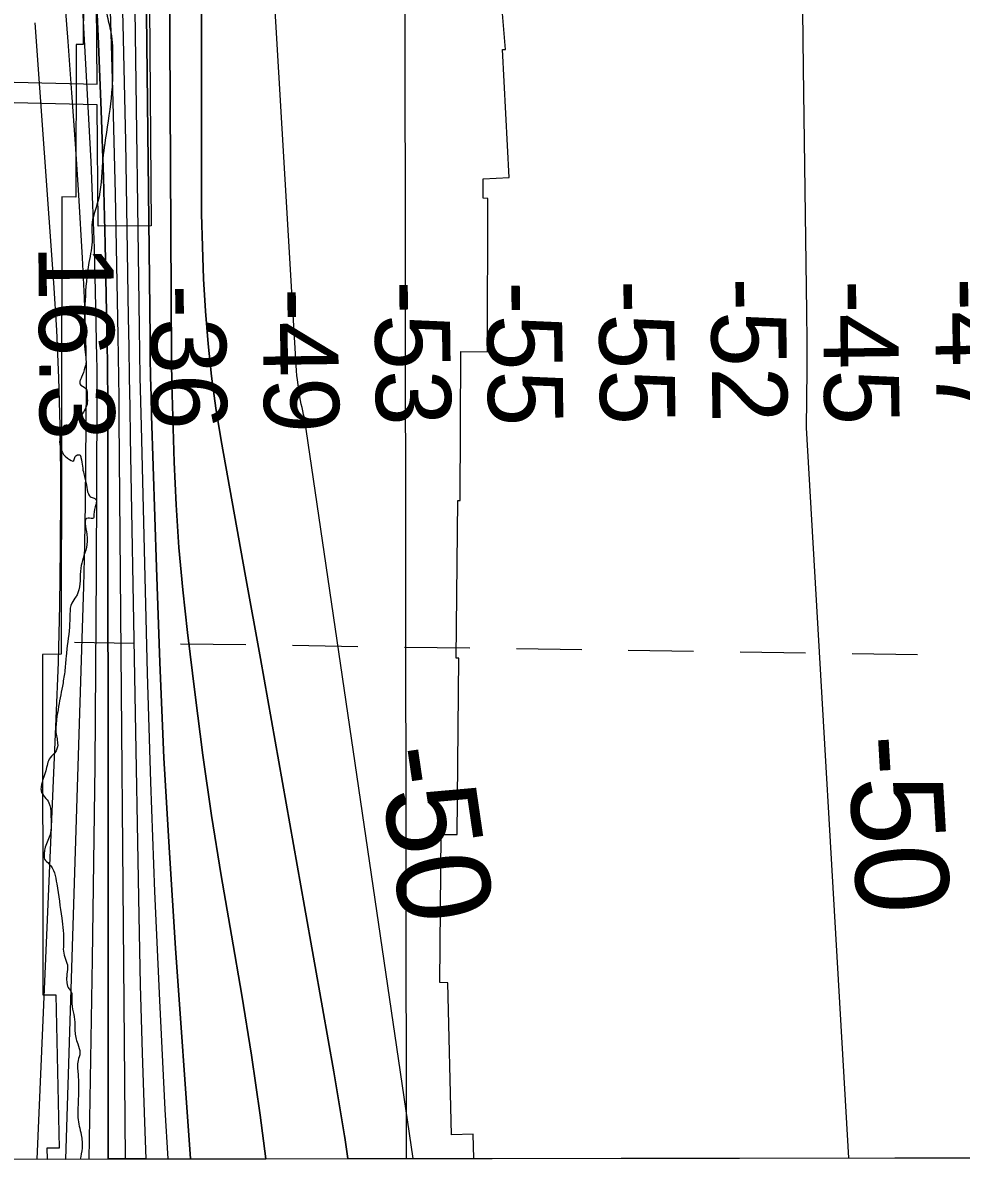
# Model space of a CAD drawing. Extents: x 3313447 to 3351316, y 703786 to 729172.
# Drawn here: x 3322505 to 3323342, y 709166 to 710187 of the extents above; entities that cross this region are included whole.
import ezdxf

# ---------------------------------------------------------------- set-up
doc = ezdxf.new("R2010")
doc.units = 0
for name, color, linetype in [('V-CHAN-DOCK', 7, 'Continuous'), ('V-GRID-FRAM', 7, 'Continuous'), ('V-GRID-MAJR', 7, 'Continuous'), ('V-RIVR-EDGE', 7, 'Continuous'), ('V-RIVR-FERY', 7, 'Continuous'), ('V-RIVR-RANG', 7, 'Continuous'), ('V-RRAP-RVMT', 7, 'Continuous'), ('V-TOPO-DPTH', 7, 'Continuous'), ('V-TOPO-MAJR', 7, 'Continuous'), ('V-TOPO-MAJR-IDEN', 7, 'Continuous'), ('V-TOPO-MINR', 7, 'Continuous'), ('V-TOPO-WATR', 7, 'Continuous')]:
    doc.layers.add(name, color=color, linetype=linetype)

msp = doc.modelspace()

# ---------------------------------------------------------------- linework, layer by layer
at = {"layer": 'V-CHAN-DOCK'}
for points in [[(3322571.2, 710132), (3322570.4, 710240.7), (3322617.5, 710241), (3322619.3, 710005.4), (3322572.2, 710005.1), (3322571.3, 710113.4)], [(3322571.3, 710113.4), (3322484.5, 710115.6), (3322485, 710134.1), (3322571.2, 710132)]]:
    msp.add_lwpolyline(points, dxfattribs=at)
at = {"layer": 'V-GRID-FRAM'}
msp.add_lwpolyline([(3317576.9, 727351), (3317595.4, 709166), (3349105.8, 709211.8), (3349071.4, 727396.8), (3317576.9, 727351)], dxfattribs=at)
at = {"layer": 'V-GRID-MAJR'}
msp.add_line((3322847.1, 709173.6), (3322840.1, 715233.4), dxfattribs=at)
at = {"layer": 'V-RIVR-EDGE'}
msp.add_spline([(3322643.7, 716984.5), (3322636.1, 716933.5), (3322631.9, 716909.5), (3322629.3, 716870.9), (3322628.4, 716835.7), (3322627.5, 716786.4), (3322628.6, 716736.2), (3322628.6, 716724.2), (3322626, 716708.5), (3322622.2, 716680.3), (3322617.6, 716634.3), (3322608, 716602), (3322599.2, 716569.3), (3322596.2, 716555.6), (3322595.8, 716550.6), (3322595.8, 716542.7), (3322594.5, 716533.2), (3322590.4, 716521.6), (3322585.3, 716508), (3322582, 716499.7), (3322581.6, 716494.3), (3322583.2, 716478.5), (3322590.2, 716444.1), (3322589.7, 716413.9), (3322582.1, 716382), (3322577.1, 716347.2), (3322574.1, 716312.3), (3322571.5, 716275), (3322569.8, 716248.9), (3322570.6, 716243.5), (3322574.3, 716237.3), (3322573.9, 716219.9), (3322573.8, 716179.3), (3322572, 716159.4), (3322566.6, 716132.1), (3322554.5, 716105.6), (3322548.7, 716091.1), (3322544.5, 716080.7), (3322544.9, 716065.4), (3322544.7, 716014), (3322544.6, 715948.9), (3322545.7, 715900.8), (3322548.9, 715852.7), (3322551.7, 715807.1), (3322550.8, 715774), (3322547.4, 715755.3), (3322545.3, 715743.7), (3322544.4, 715722.2), (3322546, 715694.8), (3322541.8, 715671.2), (3322531, 715647.2), (3322528.9, 715640.6), (3322524.7, 715625.3), (3322524.3, 715602.9), (3322523.3, 715565.6), (3322518.7, 715535.3), (3322511.6, 715513.4), (3322507.9, 715508.8), (3322504.1, 715497.6), (3322503.6, 715482.3), (3322503.2, 715462.8), (3322502.3, 715450.4), (3322499.4, 715441.7), (3322493.2, 715430.9), (3322486.5, 715420.2), (3322484.8, 715406.9), (3322481.8, 715385), (3322482.6, 715372.5), (3322489.2, 715355.5), (3322492.9, 715331.9), (3322491.6, 715300.8), (3322482, 715272.2), (3322476.6, 715259.8), (3322472.8, 715251.1), (3322466.9, 715214.6), (3322456.4, 715151.2), (3322449.7, 715113.1), (3322445.9, 715099.1), (3322436.8, 715086.6), (3322429.7, 715074.6), (3322427.6, 715065.5), (3322427.6, 715058.1), (3322429.2, 715041.1), (3322428.3, 715028.6), (3322422.9, 715002.5), (3322418.7, 714978.9), (3322417.4, 714970.2), (3322417.8, 714959), (3322421.1, 714939.1), (3322421, 714931.2), (3322421.9, 714926.7), (3322426, 714921.3), (3322429.7, 714916.3), (3322434.7, 714908.4), (3322435.9, 714897.2), (3322436.2, 714872.4), (3322432.4, 714840.4), (3322431.2, 714830.9), (3322424.9, 714821.4), (3322422.4, 714816.8), (3322420.3, 714808.6), (3322419.8, 714783.7), (3322421.1, 714775.4), (3322427.2, 714757.1), (3322428.1, 714750.9), (3322425.5, 714742.6), (3322423, 714727.3), (3322423, 714718.2), (3322422.6, 714712.8), (3322425, 714697.5), (3322426.6, 714684.6), (3322426.2, 714679.6), (3322422.9, 714675.5), (3322420, 714663.9), (3322419.1, 714632.8), (3322417.7, 714574.4), (3322418, 714549.1), (3322419.1, 714497.7), (3322417.4, 714479.5), (3322414.1, 714470.4), (3322408.7, 714468.7), (3322399.2, 714467.1), (3322390, 714461.3), (3322386.3, 714450.9), (3322390.4, 714423.6), (3322398.1, 714386.7), (3322387.6, 714320.4), (3322380, 714262), (3322376.2, 714215.5), (3322376.9, 714193.6), (3322378.1, 714148.8), (3322376.7, 714111.1), (3322374.1, 714064.7), (3322367.8, 714012.5), (3322364.8, 713988), (3322362.7, 713949.9), (3322361.8, 713923.8), (3322365.3, 713838), (3322366, 713793.2), (3322365.1, 713774.1), (3322364.7, 713767.9), (3322367.2, 713758.8), (3322371.3, 713746.8), (3322372.9, 713722.7), (3322370.7, 713687.9), (3322368.2, 713682.1), (3322356.6, 713672.6), (3322343.7, 713666.8), (3322340.8, 713664), (3322339.1, 713659.8), (3322339.7, 713563.2), (3322334.5, 713439.7), (3322331.7, 713335.3), (3322336.5, 713251.6), (3322334.3, 713211.8), (3322338.7, 713147.5), (3322342, 713123.5), (3322344.8, 713092.4), (3322346.4, 713066.7), (3322347.1, 713029.8), (3322348.2, 712975.9), (3322349.8, 712959.3), (3322353.6, 712955.2), (3322354.8, 712951), (3322356.8, 712928.2), (3322360.4, 712885.1), (3322362.4, 712858.6), (3322361.2, 712844.5), (3322356.2, 712835.8), (3322346.6, 712830.8), (3322342.1, 712830.8), (3322336.3, 712829.2), (3322333.3, 712823.8), (3322332.8, 712782.8), (3322333.5, 712723.9), (3322335.9, 712672.5), (3322340.2, 712596.2), (3322343.8, 712527.8), (3322348.2, 712460.3), (3322351, 712408.5), (3322365.1, 712267.9), (3322367.1, 712236.4), (3322366.7, 712214.4), (3322362.5, 712195), (3322352.4, 712158.5), (3322339, 712111.7), (3322335.7, 712097.6), (3322335.3, 712089.8), (3322335.2, 712081.1), (3322341, 712066.1), (3322354.5, 712007.2), (3322364, 711963.3), (3322371.3, 711919.7), (3322379, 711854.2), (3322386.8, 711802.4), (3322390, 711760.1), (3322391, 711668.9), (3322387.6, 711627.9), (3322384.6, 711608), (3322381.6, 711568.2), (3322378.3, 711547.5), (3322372, 711530.9), (3322369.5, 711519.3), (3322368.6, 711504.4), (3322371.9, 711483.7), (3322383.4, 711448.4), (3322398.7, 711411.5), (3322413.5, 711361.3), (3322426.2, 711317.3), (3322438.9, 711276.7), (3322465.3, 711204.1), (3322489.2, 711136.5), (3322500.3, 711109.5), (3322506.1, 711092.5), (3322508.5, 711069.7), (3322510.5, 711035.7), (3322509.5, 710991.8), (3322507.4, 710958.2), (3322504.4, 710931.3), (3322503.9, 710886.5), (3322505.5, 710856.2), (3322506.6, 710810.6), (3322523.5, 710759.6), (3322543.6, 710700.3), (3322548.9, 710672.1), (3322550.1, 710641), (3322548.4, 710603.3), (3322545.8, 710581.3), (3322539.6, 710563.1), (3322537.9, 710556.5), (3322537, 710552.3), (3322537, 710544.1), (3322538.7, 710536.6), (3322543.6, 710529.5), (3322550.3, 710531.6), (3322552.7, 710530.8), (3322553.6, 710527.9), (3322552.7, 710522.5), (3322549.4, 710516.7), (3322538.6, 710501.4), (3322522.8, 710482.8), (3322511.5, 710465.4), (3322496.6, 710440.1), (3322492.8, 710428.9), (3322491.1, 710417.8), (3322491.1, 710407), (3322491.1, 710402), (3322489, 710397.5), (3322486.5, 710391.2), (3322488.1, 710387.1), (3322492.3, 710381.3), (3322501, 710371.7), (3322505.5, 710361.8), (3322509.2, 710353.1), (3322513.3, 710347.7), (3322522, 710343.1), (3322528.7, 710343.1), (3322533.6, 710342.6), (3322536.9, 710339.3), (3322543.6, 710335.1), (3322544.4, 710328.9), (3322548.1, 710327.3), (3322557.6, 710328.9), (3322561.4, 710328.9), (3322563.8, 710322.7), (3322565, 710310.6), (3322563.4, 710307.3), (3322558.4, 710303.2), (3322555.1, 710299.9), (3322555.9, 710294.1), (3322562.9, 710282), (3322564.1, 710275.4), (3322563.7, 710269.2), (3322565.3, 710259.7), (3322569, 710248), (3322568.2, 710245.1), (3322568.2, 710241.4), (3322569, 710238.1), (3322571.5, 710231.5), (3322569.8, 710224.4), (3322571.5, 710220.3), (3322576.8, 710209.1), (3322579.7, 710194.5), (3322583.4, 710178), (3322585, 710153.9), (3322584.5, 710129.5), (3322579.4, 710088.9), (3322576, 710062.3), (3322571.8, 710027.1), (3322566.4, 710006), (3322566.8, 709994), (3322563.8, 709972.8), (3322560.4, 709938.9), (3322559.5, 709911.1), (3322560.7, 709890.4), (3322561.1, 709882.5), (3322560.3, 709879.2), (3322557.3, 709870.5), (3322556.1, 709867.6), (3322555.7, 709864.7), (3322561, 709860.5), (3322562.3, 709853.5), (3322562.2, 709846.4), (3322559.7, 709840.6), (3322552.3, 709830.7), (3322547.7, 709827.4), (3322543.5, 709827.8), (3322538.5, 709819.1), (3322537.7, 709812.9), (3322539.3, 709805), (3322544.7, 709798.4), (3322550.5, 709796.3), (3322550.9, 709798), (3322553, 709800.9), (3322555.5, 709801.3), (3322556.7, 709798.8), (3322559.2, 709784.3), (3322561.6, 709774.3), (3322563.3, 709766.4), (3322565.8, 709763.5), (3322569.1, 709762.3), (3322568.2, 709748.2), (3322567.8, 709744.9), (3322563.2, 709744.9), (3322562, 709730.4), (3322558.6, 709709.2), (3322556.5, 709700.1), (3322554, 709678.2), (3322552.3, 709674.8), (3322548.5, 709669.1), (3322546.9, 709659.5), (3322546.4, 709647.5), (3322543.4, 709621.4), (3322542.2, 709607.7), (3322540.1, 709594.9), (3322536.3, 709574.2), (3322535, 709565.5), (3322534.6, 709552.2), (3322535.8, 709541), (3322534.5, 709537.3), (3322529.1, 709531.1), (3322525.4, 709519.5), (3322521.2, 709505.4), (3322521.2, 709501.7), (3322528.2, 709490.9), (3322529.8, 709480.9), (3322529, 709461.9), (3322524.4, 709449.9), (3322523.9, 709445.3), (3322524.3, 709440.7), (3322528.1, 709436.6), (3322535.1, 709418.7), (3322539.6, 709388.1), (3322541.2, 709365.7), (3322541.1, 709358.6), (3322544.8, 709344.5), (3322544, 709335.8), (3322544, 709331.7), (3322545.2, 709326.3), (3322547.7, 709323), (3322548.5, 709314.3), (3322551.3, 709295.2), (3322551.3, 709287.3), (3322553.8, 709276.1), (3322555.8, 709267.8), (3322554.2, 709261.2), (3322554.1, 709249.2), (3322554.5, 709235.9), (3322554.1, 709221.8), (3322554, 709210.2), (3322556.9, 709194.9), (3322557.7, 709182.8), (3322555.9, 709173.2)], degree=3, dxfattribs=at)
at = {"layer": 'V-RIVR-FERY'}
for points in [[(3322604, 709633.1), (3322550.9, 709633.9)], [(3322703.9, 709631.7), (3322645.6, 709632.5)], [(3322803.8, 709630.2), (3322745.5, 709631.1)], [(3322903.7, 709628.8), (3322845.4, 709629.6)], [(3323003.6, 709627.3), (3322945.3, 709628.2)], [(3323103.4, 709625.9), (3323045.1, 709626.7)], [(3323203.3, 709624.4), (3323145, 709625.2)], [(3323303.2, 709622.9), (3323244.9, 709623.8)]]:
    msp.add_lwpolyline(points, dxfattribs=at)
at = {"layer": 'V-RRAP-RVMT'}
for p, q in [((3322559.4, 710259.4), (3322558.6, 710167.3)), ((3322935.6, 710162.9), (3322929.3, 710239.8)), ((3322552.5, 710167.3), (3322552.2, 710031)), ((3322558.6, 710167.3), (3322552.5, 710167.3)), ((3322933, 710162.8), (3322935.6, 710162.9)), ((3322938.9, 710048.7), (3322933, 710162.8)), ((3322915.7, 710047.5), (3322938.9, 710048.7)), ((3322915.7, 710030.1), (3322915.7, 710047.5)), ((3322539.7, 710031.3), (3322539, 709623.6)), ((3322552.2, 710031), (3322539.7, 710031.3)), ((3322919.9, 710030), (3322915.7, 710030.1)), ((3322919.6, 709893.3), (3322919.9, 710030)), ((3322895, 709760.6), (3322895.7, 709893.6)), ((3322895.7, 709893.6), (3322919.6, 709893.3)), ((3322891.6, 709619.8), (3322893.1, 709760.6)), ((3322893.1, 709760.6), (3322895, 709760.6)), ((3322539, 709623.6), (3322522.4, 709623.3)), ((3322522.4, 709623.3), (3322522.7, 709319.7)), ((3322893.9, 709619.8), (3322891.6, 709619.8)), ((3322892.4, 709462.6), (3322893.9, 709619.8)), ((3322877, 709330.7), (3322878, 709462.7)), ((3322878, 709462.7), (3322892.4, 709462.6)), ((3322884.1, 709330.5), (3322877, 709330.7)), ((3322887.5, 709194.8), (3322884.1, 709330.5)), ((3322522.7, 709319.7), (3322534.2, 709319.6)), ((3322534.2, 709319.6), (3322537.3, 709183)), ((3322906.6, 709195.5), (3322887.5, 709194.8)), ((3322907.3, 709173.7), (3322906.6, 709195.5)), ((3322537.3, 709183), (3322526.4, 709182.8)), ((3322526.4, 709182.8), (3322526.7, 709173.2)), ((3322526.7, 709173.2), (3322907.3, 709173.7))]:
    msp.add_line(p, q, dxfattribs=at)
at = {"layer": 'V-TOPO-DPTH'}
for points in [[(3322721.6, 709173.5), (3322794.9, 709173.6), (3322792.1, 709192.5), (3322791.8, 709194), (3322787.1, 709222.5), (3322782.3, 709251), (3322777.4, 709279.5), (3322772.4, 709308), (3322756.3, 709398.4), (3322743.2, 709472.1), (3322730, 709545.8), (3322716.8, 709619.5), (3322703.6, 709693.1), (3322681.7, 709814.2), (3322677.1, 709842.9), (3322673.1, 709871.6), (3322670.1, 709900.4), (3322667.8, 709929.3), (3322666.2, 709958.2), (3322665.1, 709987.2), (3322664.4, 710016.2), (3322664.2, 710045.2), (3322664.3, 710741.7)], [(3322664.3, 710741.7), (3322664.2, 710045.2), (3322664.4, 710016.2), (3322665.1, 709987.2), (3322666.2, 709958.2), (3322667.8, 709929.3), (3322670.1, 709900.4), (3322673.1, 709871.6), (3322677.1, 709842.9), (3322681.7, 709814.2), (3322703.6, 709693.1), (3322716.8, 709619.5), (3322730, 709545.8), (3322743.2, 709472.1), (3322756.3, 709398.4), (3322772.4, 709308), (3322777.4, 709279.5), (3322782.3, 709251), (3322787.1, 709222.5), (3322791.8, 709194), (3322792.1, 709192.5), (3322794.9, 709173.6)], [(3322654.4, 709173.4), (3322721.6, 709173.5), (3322716.5, 709212.2), (3322708.8, 709265.9), (3322700.2, 709319.4), (3322691, 709372.8), (3322681.8, 709426.2), (3322673.2, 709479.7), (3322665.5, 709533.3), (3322658.5, 709587.1), (3322651.7, 709642.9), (3322647.5, 709680.8), (3322644.1, 709718.7), (3322641.7, 709756.7), (3322640, 709794.8), (3322638.1, 709855.5), (3322637.9, 709863.2), (3322637.7, 709871), (3322637.6, 709878.8), (3322637.5, 709886.5), (3322633.2, 710688.7)], [(3322633.2, 710688.7), (3322637.5, 709886.5), (3322637.6, 709878.8), (3322637.7, 709871), (3322637.9, 709863.2), (3322638.1, 709855.5), (3322640, 709794.8), (3322641.7, 709756.7), (3322644.1, 709718.7), (3322647.5, 709680.8), (3322651.7, 709642.9), (3322658.5, 709587.1), (3322665.5, 709533.3), (3322673.2, 709479.7), (3322681.8, 709426.2), (3322691, 709372.8), (3322700.2, 709319.4), (3322708.8, 709265.9), (3322716.5, 709212.2), (3322721.6, 709173.5)], [(3322614.5, 709173.3), (3322654.4, 709173.4), (3322641.1, 709361.4), (3322635.6, 709446.2), (3322630.8, 709531.1), (3322627.1, 709616), (3322624, 709700.9), (3322619.8, 709836.4), (3322619.3, 709853.6), (3322618.9, 709870.8), (3322618.6, 709888), (3322618.4, 709905.2), (3322613.4, 710352.2)], [(3322613.4, 710352.2), (3322618.4, 709905.2), (3322618.6, 709888), (3322618.9, 709870.8), (3322619.3, 709853.6), (3322619.8, 709836.4), (3322624, 709700.9), (3322627.1, 709616), (3322630.8, 709531.1), (3322635.6, 709446.2), (3322641.1, 709361.4), (3322654.4, 709173.4)], [(3322591.2, 710290.7), (3322594.1, 710185.7), (3322596.4, 710080.7), (3322598.9, 709924), (3322599.3, 709897.3), (3322599.8, 709870.6), (3322600.2, 709843.9), (3322600.7, 709817.2), (3322608.4, 709390), (3322609.7, 709328.7), (3322611.2, 709267.5), (3322613.3, 709206.2), (3322614.5, 709173.3), (3322580.9, 709173.3)], [(3322591.2, 710290.7), (3322594.1, 710185.7), (3322596.4, 710080.7), (3322598.9, 709924), (3322599.3, 709897.3), (3322599.8, 709870.6), (3322600.2, 709843.9), (3322600.7, 709817.2), (3322608.4, 709390), (3322609.7, 709328.7), (3322611.2, 709267.5), (3322613.3, 709206.2), (3322614.5, 709173.3)], [(3322580.9, 709173.3), (3322581, 709215), (3322581, 709279.3), (3322581, 709343.7), (3322581, 709408), (3322580.7, 709842.9), (3322580.6, 709856.7), (3322580.5, 709870.4), (3322580.3, 709884.1), (3322580.1, 709897.9), (3322578.2, 709989.4), (3322576.7, 710048.9), (3322574.8, 710108.3), (3322572.5, 710167.8), (3322569.7, 710227.2)], [(3322580.9, 709173.3), (3322581, 709215), (3322581, 709279.3), (3322581, 709343.7), (3322581, 709408), (3322580.7, 709842.9), (3322580.6, 709856.7), (3322580.5, 709870.4), (3322580.3, 709884.1), (3322580.1, 709897.9), (3322578.2, 709989.4), (3322576.7, 710048.9), (3322574.8, 710108.3), (3322572.5, 710167.8), (3322569.7, 710227.2)], [(3322541.3, 710215.7), (3322545, 710170), (3322548.4, 710124.3), (3322551.5, 710078.6), (3322554.4, 710032.9), (3322557.8, 709977), (3322558.7, 709959.2), (3322559.6, 709941.4), (3322560.2, 709923.6), (3322560.7, 709905.8), (3322561.3, 709878.5), (3322561.3, 709874.3), (3322561.4, 709870.2), (3322561.4, 709866.1), (3322561.4, 709861.9), (3322560.8, 709795.7), (3322560.4, 709758.5), (3322559.8, 709721.2), (3322558.9, 709684), (3322557.9, 709646.8), (3322542.9, 709173.2), (3322580.9, 709173.3)], [(3322794.9, 709173.6), (3323526.9, 709174.6)]]:
    msp.add_lwpolyline(points, dxfattribs=at)
at = {"layer": 'V-TOPO-MAJR'}
for points in [[(3323200, 711736.6), (3323192.7, 710809.8), (3323192.6, 710787), (3323192.6, 710764.1), (3323192.8, 710741.2), (3323193, 710718.4), (3323195.5, 710558.1), (3323197.1, 710455.1), (3323198.5, 710352.1), (3323200, 710249.2), (3323201.3, 710146.2), (3323204.2, 709928.7), (3323204.4, 709902.8), (3323204.4, 709877), (3323204.1, 709851.1), (3323203.7, 709825.3), (3323241.6, 709174.2)], [(3322853.1, 709173.7), (3322756.1, 709834.2), (3322755.4, 709837.3), (3322754.7, 709840.4), (3322754, 709843.5), (3322753.2, 709846.6), (3322752.6, 709849.8), (3322752, 709852.9), (3322751.4, 709856), (3322751, 709859.2), (3322749.8, 709868.3), (3322749.3, 709872.2), (3322749, 709876.1), (3322720.4, 710358.6), (3322716.6, 710426.7), (3322713.3, 710494.8), (3322710.7, 710563), (3322708.4, 710631.2), (3322706.5, 710701.1), (3322705.4, 710734.3), (3322704.2, 710767.6), (3322702.7, 710800.8), (3322701, 710834), (3322592.5, 711711.7)]]:
    msp.add_lwpolyline(points, dxfattribs=at)
at = {"layer": 'V-TOPO-MINR'}
for points in [[(3322794.9, 709173.6), (3322792.1, 709192.5), (3322791.8, 709194), (3322787.1, 709222.5), (3322782.3, 709251), (3322777.4, 709279.5), (3322772.4, 709308), (3322756.3, 709398.4), (3322743.2, 709472.1), (3322730, 709545.8), (3322716.8, 709619.5), (3322703.6, 709693.1), (3322681.7, 709814.2), (3322677.1, 709842.9), (3322673.1, 709871.6), (3322670.1, 709900.4), (3322667.8, 709929.3), (3322666.2, 709958.2), (3322665.1, 709987.2), (3322664.4, 710016.2), (3322664.2, 710045.2), (3322664.3, 710741.7)], [(3322633.2, 710688.7), (3322637.5, 709886.5), (3322637.6, 709878.8), (3322637.7, 709871), (3322637.9, 709863.2), (3322638.1, 709855.5), (3322640, 709794.8), (3322641.7, 709756.7), (3322644.1, 709718.7), (3322647.5, 709680.8), (3322651.7, 709642.9), (3322658.5, 709587.1), (3322665.5, 709533.3), (3322673.2, 709479.7), (3322681.8, 709426.2), (3322691, 709372.8), (3322700.2, 709319.4), (3322708.8, 709265.9), (3322716.5, 709212.2), (3322721.6, 709173.5)], [(3322548.4, 710378.4), (3322563.5, 710101), (3322565.5, 710062.6), (3322567.1, 710024.2), (3322568.4, 709985.7), (3322569.4, 709947.2), (3322570.7, 709888.2), (3322570.8, 709879.2), (3322570.9, 709870.3), (3322571, 709861.4), (3322571, 709852.4), (3322570.3, 709697.3), (3322569.7, 709610.8), (3322569, 709524.3), (3322568, 709437.9), (3322566.7, 709351.4), (3322563.8, 709173.2)], [(3322613.4, 710352.2), (3322618.4, 709905.2), (3322618.6, 709888), (3322618.9, 709870.8), (3322619.3, 709853.6), (3322619.8, 709836.4), (3322624, 709700.9), (3322627.1, 709616), (3322630.8, 709531.1), (3322635.6, 709446.2), (3322641.1, 709361.4), (3322654.4, 709173.4)], [(3322591.2, 710290.7), (3322594.1, 710185.7), (3322596.4, 710080.7), (3322598.9, 709924), (3322599.3, 709897.3), (3322599.8, 709870.6), (3322600.2, 709843.9), (3322600.7, 709817.2), (3322608.4, 709390), (3322609.7, 709328.7), (3322611.2, 709267.5), (3322613.3, 709206.2), (3322614.5, 709173.3)], [(3322541.3, 710215.7), (3322545, 710170), (3322548.4, 710124.3), (3322551.5, 710078.6), (3322554.4, 710032.9), (3322557.8, 709977), (3322558.7, 709959.2), (3322559.6, 709941.4), (3322560.2, 709923.6), (3322560.7, 709905.8), (3322561.3, 709878.5), (3322561.3, 709874.3), (3322561.4, 709870.2), (3322561.4, 709866.1), (3322561.4, 709861.9), (3322560.8, 709795.7), (3322560.4, 709758.5), (3322559.8, 709721.2), (3322558.9, 709684), (3322557.9, 709646.8), (3322542.9, 709173.2)], [(3322582.9, 710197.6), (3322585.3, 710115.9), (3322587.2, 710034.1), (3322589.5, 709907.5), (3322589.9, 709889), (3322590.1, 709870.5), (3322590.4, 709852), (3322590.5, 709833.5), (3322596.3, 709173.3)], [(3322604.8, 710198.1), (3322608.7, 709914.6), (3322609, 709892.6), (3322609.4, 709870.7), (3322609.9, 709848.8), (3322610.4, 709826.8), (3322615.9, 709606.6), (3322618.8, 709509.2), (3322622.3, 709411.9), (3322626.7, 709314.5), (3322631.7, 709217.3), (3322634.2, 709173.3)], [(3322515.5, 710186.7), (3322532.1, 709954.8), (3322534.8, 709912.4), (3322536.8, 709869.9), (3322537.9, 709827.4), (3322538.5, 709784.9), (3322538.6, 709768.5), (3322538.3, 709717.8), (3322537.7, 709667.1), (3322536.3, 709616.4), (3322534.4, 709565.7), (3322517.3, 709173.2)]]:
    msp.add_lwpolyline(points, dxfattribs=at)
at = {"layer": 'V-TOPO-WATR'}
msp.add_lwpolyline([(3322569.7, 710227.2), (3322572.5, 710167.8), (3322574.8, 710108.3), (3322576.7, 710048.9), (3322578.2, 709989.4), (3322580.1, 709897.9), (3322580.3, 709884.1), (3322580.5, 709870.4), (3322580.6, 709856.7), (3322580.7, 709842.9), (3322581, 709408), (3322581, 709343.7), (3322581, 709279.3), (3322581, 709215), (3322580.9, 709173.3)], dxfattribs=at)

# ---------------------------------------------------------------- texts
at = {"layer": 'V-RIVR-RANG'}
for s, rotation, p in [('16.3', 270.4583, (3322518.7, 709988.5)), ('-36', 270.7439, (3322618.6, 709952.8)), ('-49', 270.7439, (3322718.7, 709949.8)), ('-53', 270.7439, (3322818.6, 709956.4)), ('-55', 270.7439, (3322918.6, 709955.9)), ('-55', 270.7439, (3323018.6, 709957)), ('-52', 270.7439, (3323118.6, 709959.1)), ('-45', 270.7439, (3323218.6, 709956.9)), ('-47', 270.7439, (3323318.6, 709959.1))]:
    msp.add_text(s, height=67, rotation=rotation, dxfattribs=at).set_placement(p)
at = {"layer": 'V-TOPO-MAJR-IDEN'}
for rotation, p in [(278.3541, (3322820.5, 709538)), (273.3321, (3323240.5, 709550))]:
    msp.add_text('-50', height=83, rotation=rotation, dxfattribs=at).set_placement(p)

doc.saveas('drawing.dxf')
